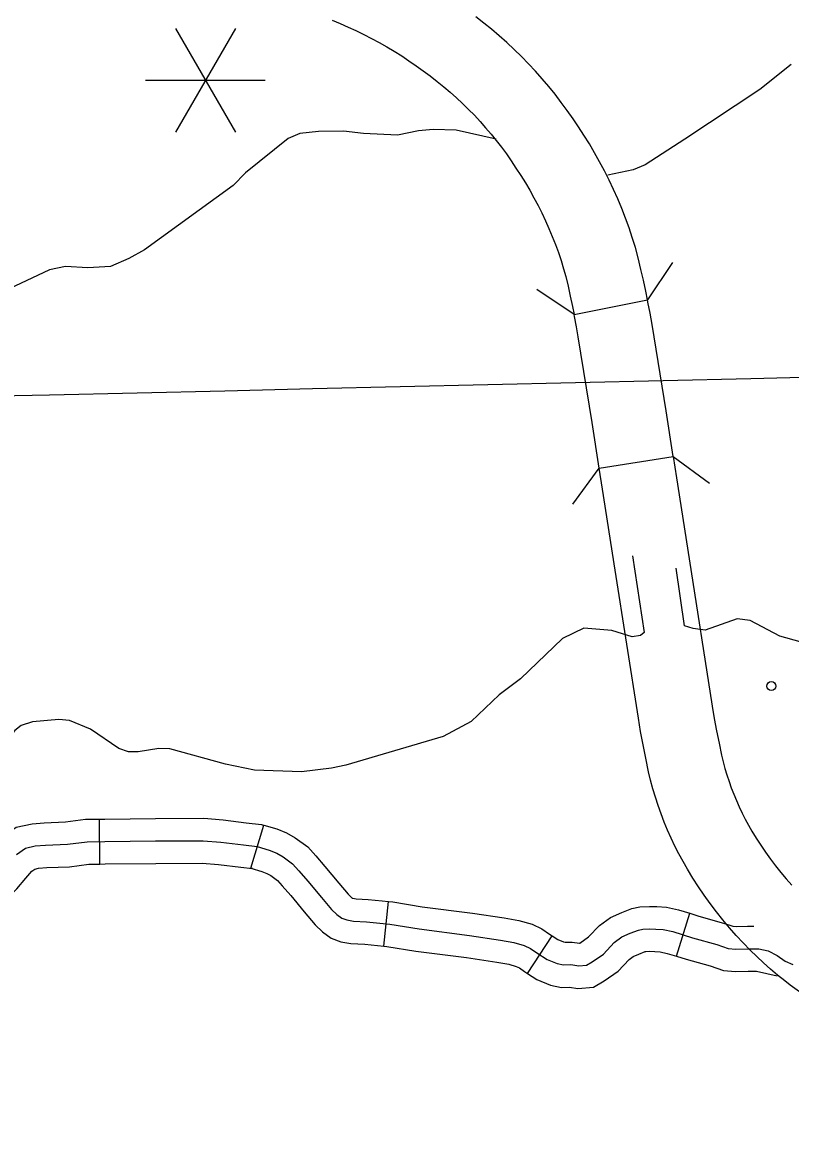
# Model space of a CAD drawing. Extents: x -19 to 366, y -4 to 359.
# Drawn here: x 132.9 to 133.386, y 199.204 to 199.92 of the extents above; entities that cross this region are included whole.
import ezdxf

# ---------------------------------------------------------------- set-up
doc = ezdxf.new("R2010")
doc.units = 0
for name, color, linetype in [('60', 7, 'Continuous'), ('R_Border Prem', 7, 'Continuous'), ('R_Contour Annot', 7, 'Continuous'), ('R_ROW Annot', 7, 'Continuous'), ('R_Vert Alg', 7, 'Continuous'), ('Sheet Fence', 7, 'Continuous'), ('T_Vehicle Path Lt Minor', 7, 'Continuous')]:
    doc.layers.add(name, color=color, linetype=linetype)

msp = doc.modelspace()

# ---------------------------------------------------------------- linework, layer by layer
at = {"layer": '60'}
msp.add_circle((133.37413, 199.50015), 0.00284, dxfattribs=at)
at = {"layer": 'R_Border Prem'}
for points in [[(133.38673, 199.89355), (133.36691, 199.87772)], [(133.36691, 199.87772), (133.31932, 199.84632), (133.29421, 199.83003), (133.28668, 199.82689), (133.27067, 199.82345)], [(133.2, 199.84615), (133.17464, 199.85188), (133.16024, 199.85243), (133.15079, 199.85154), (133.13759, 199.8487), (133.11599, 199.84991), (133.10348, 199.85125), (133.08759, 199.85103), (133.07587, 199.84973), (133.06835, 199.84659), (133.04143, 199.82496), (133.0336, 199.81689), (132.97744, 199.77626), (132.96768, 199.77082), (132.95603, 199.76572), (132.94166, 199.76476), (132.92764, 199.7657), (132.91745, 199.76366), (132.89189, 199.75154), (132.86434, 199.7466), (132.82821, 199.73282), (132.81509, 199.72428), (132.80807, 199.71318), (132.79836, 199.70432)], [(133.28637, 199.58263), (133.29361, 199.53411), (133.29138, 199.53218), (133.2861, 199.53133), (133.27318, 199.53529), (133.25539, 199.53689), (133.24189, 199.53022), (133.21546, 199.50475), (133.20201, 199.49467), (133.18414, 199.47769), (133.16652, 199.4683), (133.10482, 199.45021), (133.09578, 199.44816), (133.07692, 199.44596), (133.04704, 199.44698)], [(133.39237, 199.52816), (133.37946, 199.53174), (133.36078, 199.54167), (133.35244, 199.54267), (133.33215, 199.53551), (133.32457, 199.53652), (133.31925, 199.53833), (133.31386, 199.57483)], [(133.04704, 199.44698), (133.02883, 199.45085), (132.99352, 199.46051), (132.98671, 199.46077), (132.97352, 199.45866), (132.96747, 199.45856), (132.96139, 199.46073), (132.94342, 199.47295), (132.93011, 199.47842), (132.92329, 199.47907), (132.90668, 199.47765), (132.89954, 199.47526), (132.89543, 199.47216), (132.87798, 199.45215), (132.87214, 199.43916), (132.87219, 199.4365), (132.86896, 199.42545)]]:
    msp.add_lwpolyline(points, dxfattribs=at)
at = {"layer": 'R_Contour Annot'}
for p, q in [((133.24931, 199.73533), (133.29574, 199.7446)), ((133.26524, 199.63814), (133.31203, 199.64543))]:
    msp.add_line(p, q, dxfattribs=at)
for points in [[(133.29574, 199.7446), (133.29467, 199.74997), (133.2932, 199.75694), (133.29165, 199.76385), (133.28996, 199.7711), (133.2881, 199.7777), (133.28614, 199.78396), (133.28407, 199.79014), (133.28183, 199.79631), (133.27945, 199.8024), (133.27696, 199.80839), (133.27432, 199.81436), (133.27151, 199.82031), (133.26856, 199.82616), (133.2655, 199.8319), (133.26231, 199.83758), (133.25897, 199.84322), (133.25549, 199.84875), (133.25206, 199.85397), (133.24866, 199.85912), (133.245, 199.86438), (133.24122, 199.86954), (133.23732, 199.87464), (133.23328, 199.87961), (133.22917, 199.8845), (133.2249, 199.88929), (133.22057, 199.89395), (133.21606, 199.89858), (133.21147, 199.90305), (133.2068, 199.90741), (133.20201, 199.91166), (133.19713, 199.9158), (133.19223, 199.91974), (133.18722, 199.9237)], [(133.0962, 199.92148), (133.10127, 199.91941), (133.10635, 199.91722), (133.11134, 199.91493), (133.11629, 199.91252), (133.1212, 199.91001), (133.12606, 199.90738), (133.13086, 199.90466), (133.13558, 199.90184), (133.14026, 199.89891), (133.14487, 199.89588), (133.14944, 199.89274), (133.15389, 199.88954), (133.15828, 199.88622), (133.16272, 199.88271), (133.16695, 199.87931), (133.17097, 199.8759), (133.17493, 199.87238), (133.17879, 199.86878), (133.1826, 199.86508), (133.18625, 199.86133), (133.18986, 199.85744), (133.19338, 199.85349), (133.19678, 199.84945), (133.20013, 199.84532), (133.20332, 199.84115), (133.20646, 199.83687), (133.20948, 199.83253), (133.21253, 199.82792), (133.21565, 199.82316), (133.21854, 199.81856), (133.22129, 199.81392), (133.22396, 199.80917), (133.22652, 199.80436), (133.22896, 199.79953), (133.23126, 199.79467), (133.23345, 199.78971), (133.23555, 199.78467), (133.23753, 199.77961), (133.23937, 199.77454), (133.2411, 199.76938), (133.2427, 199.76423), (133.24408, 199.75932), (133.24549, 199.75327), (133.24694, 199.74685), (133.24829, 199.74045), (133.24931, 199.73533)], [(133.31203, 199.64543), (133.30753, 199.67434), (133.29865, 199.72905), (133.29739, 199.73611), (133.29605, 199.74307), (133.29574, 199.7446)], [(133.26524, 199.63814), (133.26076, 199.6669), (133.25197, 199.72111), (133.25083, 199.72749), (133.24959, 199.73396), (133.24931, 199.73533)], [(133.31203, 199.64543), (133.31411, 199.63205), (133.32209, 199.58074), (133.3367, 199.48743), (133.33802, 199.47961), (133.33946, 199.47184), (133.34102, 199.46404), (133.34263, 199.45644), (133.34364, 199.45225), (133.34476, 199.44809), (133.34601, 199.44391), (133.34735, 199.43977), (133.34878, 199.43573), (133.35034, 199.43168), (133.352, 199.42767), (133.35376, 199.42371), (133.35564, 199.41976), (133.35757, 199.4159), (133.35963, 199.41211), (133.36177, 199.40836), (133.3645, 199.4039), (133.36742, 199.39941), (133.37043, 199.39499), (133.37352, 199.3907), (133.37677, 199.38642), (133.38007, 199.38226), (133.38347, 199.37821), (133.38702, 199.37421)], [(133.38607, 199.31091), (133.38256, 199.31359), (133.37799, 199.31729), (133.37356, 199.32106), (133.36917, 199.32498), (133.36488, 199.32903), (133.3608, 199.33308), (133.35632, 199.33767), (133.35191, 199.34243), (133.34761, 199.34729), (133.34339, 199.3523), (133.33936, 199.35739), (133.33546, 199.36253), (133.33164, 199.36783), (133.328, 199.37319), (133.32446, 199.37863), (133.32101, 199.38425), (133.31826, 199.38908), (133.3156, 199.39398), (133.3131, 199.39895), (133.31073, 199.40393), (133.30848, 199.40901), (133.30636, 199.41413), (133.30437, 199.41931), (133.30249, 199.42459), (133.3008, 199.42985), (133.29921, 199.43515), (133.29776, 199.44054), (133.29645, 199.44596), (133.29464, 199.4545), (133.29296, 199.4629), (133.2914, 199.47135), (133.28997, 199.47981), (133.27531, 199.57344), (133.26733, 199.62477), (133.26524, 199.63814)], [(133.3919, 199.30661), (133.38607, 199.31091)]]:
    msp.add_lwpolyline(points, dxfattribs=at)
at = {"layer": 'R_ROW Annot'}
for p, q in [((132.94925, 199.38756), (132.94898, 199.41597)), ((133.04488, 199.38495), (133.05294, 199.4122)), ((133.12892, 199.33563), (133.13195, 199.36387)), ((133.31405, 199.32925), (133.32245, 199.35639)), ((133.21987, 199.31835), (133.23545, 199.34211))]:
    msp.add_line(p, q, dxfattribs=at)
for points in [[(132.8555, 199.37444), (132.86564, 199.38105), (132.86945, 199.38462), (132.87579, 199.39094), (132.88077, 199.397), (132.88694, 199.40415), (132.8963, 199.41092), (132.90638, 199.41307), (132.91412, 199.41371), (132.92762, 199.41423), (132.94032, 199.41589), (132.94898, 199.41597)], [(132.94898, 199.41597), (132.95239, 199.416), (132.98444, 199.4164), (133.01512, 199.4165), (133.02722, 199.4155), (133.04195, 199.41373), (133.05164, 199.41258), (133.05293, 199.4122)], [(133.05294, 199.4122), (133.0612, 199.40975), (133.06742, 199.40724), (133.0729, 199.40409), (133.0808, 199.39836), (133.08592, 199.39266), (133.09169, 199.38598), (133.10042, 199.37551), (133.10637, 199.36845), (133.10841, 199.36645), (133.10897, 199.36605), (133.10925, 199.36595), (133.11148, 199.36553), (133.1191, 199.36513), (133.12786, 199.36431), (133.13195, 199.36387)], [(132.89661, 199.39362), (132.90219, 199.39765), (132.90845, 199.39899), (132.91497, 199.39952), (132.92881, 199.40006), (132.94132, 199.40169), (132.95254, 199.4018), (132.98455, 199.40219), (133.01456, 199.40229), (133.02579, 199.40136), (133.04026, 199.39962), (133.04877, 199.39862), (133.05651, 199.39632), (133.06119, 199.39444), (133.06517, 199.39215), (133.07124, 199.38774), (133.07526, 199.38327), (133.08086, 199.37679), (133.08953, 199.36639), (133.09594, 199.35878), (133.09924, 199.35555), (133.10229, 199.35335), (133.10554, 199.35219), (133.10981, 199.3514), (133.11806, 199.35096), (133.12644, 199.35018), (133.13284, 199.34949), (133.15121, 199.34649), (133.18319, 199.34241), (133.20275, 199.33944), (133.2112, 199.33798), (133.21779, 199.33611), (133.22185, 199.33417), (133.22584, 199.33142), (133.23237, 199.32714), (133.23853, 199.32458), (133.24256, 199.32378), (133.24724, 199.32392), (133.25226, 199.32317), (133.25718, 199.32355), (133.26067, 199.32561), (133.26786, 199.33064), (133.27472, 199.33796), (133.27954, 199.34143), (133.28487, 199.34377), (133.29007, 199.34576), (133.29278, 199.34641), (133.29711, 199.34654), (133.30102, 199.34643), (133.30572, 199.34611), (133.31184, 199.34481), (133.32427, 199.34096), (133.33966, 199.33661), (133.34672, 199.33418), (133.35175, 199.33376), (133.35921, 199.33398), (133.36631, 199.33397), (133.37215, 199.33265), (133.37785, 199.32973), (133.38277, 199.32609), (133.38776, 199.32406)], [(132.87102, 199.35064), (132.88324, 199.35861), (132.8892, 199.36419), (132.89684, 199.37182), (132.90251, 199.3787), (132.90628, 199.38308), (132.90808, 199.38438), (132.91053, 199.3849), (132.91583, 199.38534), (132.93001, 199.38589), (132.94231, 199.3875), (132.94925, 199.38756)], [(132.94925, 199.38756), (132.95269, 199.3876), (132.98466, 199.38799), (133.01399, 199.38808), (133.02435, 199.38723), (133.03858, 199.38552), (133.04591, 199.38465), (133.04488, 199.38495)], [(133.04488, 199.38495), (133.05183, 199.3829), (133.05496, 199.38163), (133.05743, 199.38021), (133.06169, 199.37712), (133.0646, 199.37388), (133.07002, 199.3676), (133.07864, 199.35726), (133.08551, 199.34911), (133.09006, 199.34466), (133.09561, 199.34066), (133.10183, 199.33843), (133.10813, 199.33726), (133.11702, 199.33679), (133.12503, 199.33604), (133.12892, 199.33563)], [(133.13195, 199.36387), (133.13474, 199.36358), (133.15326, 199.36055), (133.18515, 199.35647), (133.20502, 199.35346), (133.21435, 199.35185), (133.22283, 199.34945), (133.22899, 199.3465), (133.23377, 199.34321), (133.23545, 199.34211)], [(133.23545, 199.34211), (133.23905, 199.33975), (133.24268, 199.33824), (133.24374, 199.33803), (133.24808, 199.33816), (133.25277, 199.33746), (133.25281, 199.33746), (133.25298, 199.33757), (133.25851, 199.34143), (133.2653, 199.34868), (133.27246, 199.35383), (133.27948, 199.35691), (133.28584, 199.35935), (133.29087, 199.36057), (133.2971, 199.36075), (133.3017, 199.36062), (133.30769, 199.36022), (133.31543, 199.35857), (133.32245, 199.35639)], [(133.32245, 199.35639), (133.32831, 199.35458), (133.3439, 199.35017), (133.34967, 199.34819), (133.35213, 199.34798), (133.35901, 199.34819), (133.36303, 199.34818)], [(133.12892, 199.33563), (133.13093, 199.33541), (133.14916, 199.33243), (133.18122, 199.32834), (133.20047, 199.32542), (133.20805, 199.32411), (133.21276, 199.32277), (133.21472, 199.32184), (133.21792, 199.31963), (133.21987, 199.31835)], [(133.21987, 199.31835), (133.22569, 199.31454), (133.23438, 199.31092), (133.24138, 199.30953), (133.24641, 199.30969), (133.25176, 199.30889), (133.26155, 199.30964), (133.26835, 199.31365), (133.27721, 199.31985), (133.28414, 199.32724), (133.28663, 199.32903), (133.29027, 199.33063), (133.2943, 199.33217), (133.29468, 199.33226), (133.29711, 199.33233), (133.30033, 199.33224), (133.30375, 199.33201), (133.30825, 199.33105), (133.31405, 199.32925)], [(133.31405, 199.32925), (133.32024, 199.32734), (133.33541, 199.32305), (133.34377, 199.32017), (133.35137, 199.31954), (133.3594, 199.31978), (133.36472, 199.31977), (133.37781, 199.31682)]]:
    msp.add_lwpolyline(points, dxfattribs=at)
at = {"layer": 'R_Vert Alg'}
for points in [[(133.31151, 199.76824), (133.29574, 199.7446)], [(133.24931, 199.73533), (133.22568, 199.75109)], [(133.31203, 199.64543), (133.33497, 199.62867)], [(133.24849, 199.6152), (133.26524, 199.63814)]]:
    msp.add_lwpolyline(points, dxfattribs=at)
at = {"layer": 'Sheet Fence'}
for points in [[(139.44064, 1.53154), (139.25106, 10.14733), (139.06082, 18.76327), (138.86992, 27.37935), (138.67836, 35.99557), (138.48613, 44.61194), (138.29325, 53.22845), (138.09971, 61.84511), (137.9055, 70.46191), (137.71065, 79.07885), (137.51513, 87.69595), (137.31896, 96.31318), (137.12214, 104.93057), (136.92466, 113.54809), (136.72653, 122.16577), (136.52775, 130.78359), (136.32832, 139.40156), (136.12824, 148.01968), (135.9275, 156.63794), (135.72612, 165.25636), (135.5241, 173.87492), (135.32143, 182.49362), (135.11811, 191.11248), (134.91415, 199.73149), (134.70954, 208.35064), (134.50429, 216.96995), (134.2984, 225.5894), (134.09187, 234.209), (133.8847, 242.82876), (133.6769, 251.44866), (133.46845, 260.06872), (133.25937, 268.68892), (133.04965, 277.30928), (132.8393, 285.92978), (132.62831, 294.55044), (132.41669, 303.17125), (132.20444, 311.79221), (131.99156, 320.41333), (131.77805, 329.0346), (131.56391, 337.65601), (131.34914, 346.27759)], [(0, 198.13258), (7.10141, 198.13701), (14.2028, 198.15029), (21.30418, 198.17244), (28.40552, 198.20345), (35.50682, 198.24331), (42.60806, 198.29203), (49.70923, 198.34961), (56.81033, 198.41605), (63.91134, 198.49135), (71.01225, 198.5755), (78.11305, 198.66852), (85.21373, 198.77039), (92.31428, 198.88112), (99.41468, 199.0007), (106.51492, 199.12915), (113.61501, 199.26645), (120.71491, 199.4126), (127.81463, 199.56762), (134.91415, 199.73149), (142.01345, 199.90421), (149.11254, 200.0858), (156.2114, 200.27623), (163.31001, 200.47553), (170.40837, 200.68367), (177.50646, 200.90068), (184.60427, 201.12653), (191.7018, 201.36125), (198.79903, 201.60481), (205.89596, 201.85723), (212.99256, 202.1185), (220.08883, 202.38862), (227.18475, 202.6676), (234.28033, 202.95542), (241.37554, 203.2521), (248.47037, 203.55763), (255.56482, 203.87201), (262.65887, 204.19524), (269.75251, 204.52732), (276.84573, 204.86824), (283.93852, 205.21802), (291.03086, 205.57664), (298.12276, 205.94411), (305.21419, 206.32042), (312.30515, 206.70559), (319.39562, 207.09959), (326.48559, 207.50244), (333.57505, 207.91414), (340.664, 208.33468)], [(0, 189.51617), (7.11214, 189.52059), (14.22427, 189.53386), (21.33637, 189.55597), (28.44845, 189.58693), (35.56048, 189.62672), (42.67245, 189.67537), (49.78436, 189.73285), (56.89619, 189.79918), (64.00793, 189.87436), (71.11958, 189.95838), (78.23111, 190.05124), (85.34253, 190.15294), (92.45381, 190.26349), (99.56495, 190.38288), (106.67593, 190.51112), (113.78675, 190.6482), (120.89739, 190.79412), (128.00785, 190.94888), (135.11811, 191.11248), (142.22816, 191.28493), (149.33799, 191.46621), (156.44759, 191.65634), (163.55694, 191.85531), (170.66605, 192.06312), (177.77489, 192.27977), (184.88345, 192.50526), (191.99173, 192.73959), (199.09971, 192.98276), (206.20739, 193.23477), (213.31474, 193.49561), (220.42177, 193.7653), (227.52845, 194.04382), (234.63479, 194.33118), (241.74076, 194.62738), (248.84635, 194.93241), (255.95157, 195.24628), (263.05638, 195.56898), (270.16079, 195.90052), (277.26478, 196.24089), (284.36834, 196.5901), (291.47147, 196.94814), (298.57414, 197.31501), (305.67635, 197.69072), (312.77809, 198.07525), (319.87934, 198.46862), (326.9801, 198.87082), (334.08035, 199.28185), (341.18009, 199.7017)]]:
    msp.add_spline(points, degree=3, dxfattribs=at)
at = {"layer": 'T_Vehicle Path Lt Minor'}
for p, q in [((133.03502, 199.91631), (132.99714, 199.8507)), ((132.99714, 199.91631), (133.03502, 199.8507)), ((132.9782, 199.8835), (133.05396, 199.8835))]:
    msp.add_line(p, q, dxfattribs=at)

doc.saveas('drawing.dxf')
